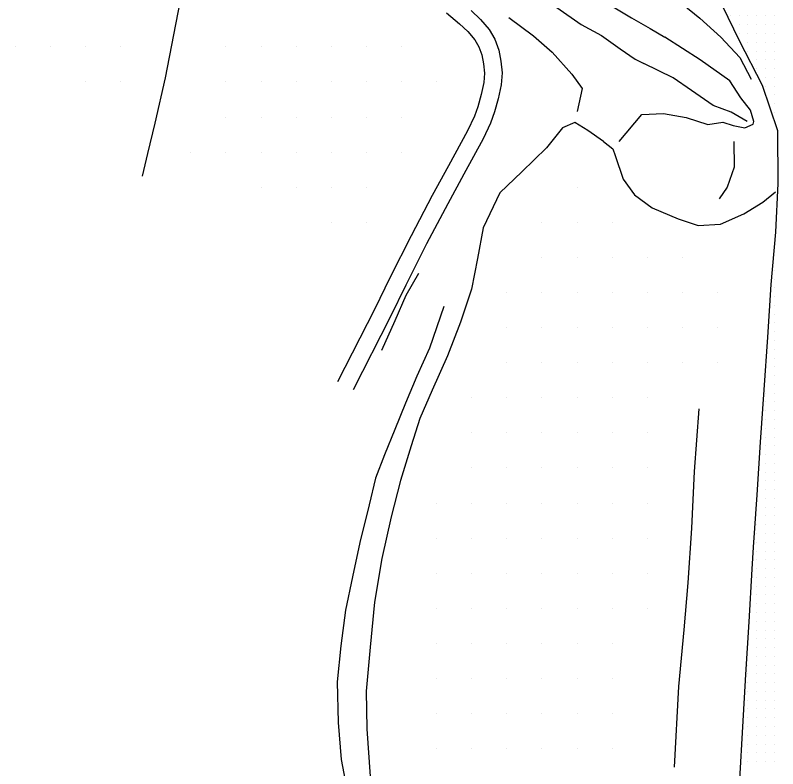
# Model space of a CAD drawing. Extents: x 1762120 to 1766775, y 709485 to 712965.
# Drawn here: x 1764485 to 1764702.2, y 710669.2 to 710883.9 of the extents above; entities that cross this region are included whole.
import ezdxf

# ---------------------------------------------------------------- set-up
doc = ezdxf.new("R2010")
doc.units = 0
for name, color, linetype in [('Exist DTM QL2 LIDAR Elevation Point', 7, 'Continuous'), ('Exist DTM Scan Elevation Point', 7, 'Continuous'), ('Exist Roads EOP', 7, 'Continuous'), ('PH Exist DTM Breakline', 7, 'Continuous')]:
    doc.layers.add(name, color=color, linetype=linetype)

msp = doc.modelspace()

# ---------------------------------------------------------------- linework, layer by layer
at = {"layer": 'Exist DTM QL2 LIDAR Elevation Point'}
for p, q in [((1764485.05, 710874.95), (1764485.05, 710874.95)), ((1764495.05, 710874.95), (1764495.05, 710874.95)), ((1764505.05, 710874.95), (1764505.05, 710874.95)), ((1764515.05, 710874.95), (1764515.05, 710874.95)), ((1764545.05, 710874.95), (1764545.05, 710874.95)), ((1764555.06, 710874.95), (1764555.06, 710874.95)), ((1764565.06, 710874.95), (1764565.06, 710874.95)), ((1764575.06, 710874.95), (1764575.06, 710874.95)), ((1764585.06, 710874.95), (1764585.06, 710874.95)), ((1764595.06, 710874.95), (1764595.06, 710874.95)), ((1764505.05, 710864.94), (1764505.05, 710864.94)), ((1764515.05, 710864.94), (1764515.05, 710864.94)), ((1764545.05, 710864.94), (1764545.05, 710864.94)), ((1764555.06, 710864.94), (1764555.06, 710864.94)), ((1764565.06, 710864.94), (1764565.06, 710864.94)), ((1764575.06, 710864.94), (1764575.06, 710864.94)), ((1764585.06, 710864.94), (1764585.06, 710864.94)), ((1764595.06, 710864.94), (1764595.06, 710864.94)), ((1764605.06, 710864.94), (1764605.06, 710864.94)), ((1764545.05, 710854.94), (1764545.05, 710854.94)), ((1764555.06, 710854.94), (1764555.06, 710854.94)), ((1764565.06, 710854.94), (1764565.06, 710854.94)), ((1764575.06, 710854.94), (1764575.06, 710854.94)), ((1764585.06, 710854.94), (1764585.06, 710854.94)), ((1764595.06, 710854.94), (1764595.06, 710854.94)), ((1764535.05, 710844.94), (1764535.05, 710844.94)), ((1764545.05, 710844.94), (1764545.05, 710844.94)), ((1764555.06, 710844.94), (1764555.06, 710844.94)), ((1764565.06, 710844.94), (1764565.06, 710844.94)), ((1764575.06, 710844.94), (1764575.06, 710844.94)), ((1764585.06, 710844.94), (1764585.06, 710844.94)), ((1764595.06, 710844.94), (1764595.06, 710844.94)), ((1764555.06, 710834.94), (1764555.06, 710834.94)), ((1764565.06, 710834.94), (1764565.06, 710834.94)), ((1764575.06, 710834.94), (1764575.06, 710834.94)), ((1764585.06, 710834.94), (1764585.06, 710834.94)), ((1764645.07, 710834.94), (1764645.07, 710834.94)), ((1764575.06, 710824.94), (1764575.06, 710824.94)), ((1764585.06, 710824.94), (1764585.06, 710824.94)), ((1764635.07, 710824.94), (1764635.07, 710824.94)), ((1764645.07, 710824.94), (1764645.07, 710824.94)), ((1764655.07, 710824.94), (1764655.07, 710824.94)), ((1764635.07, 710814.94), (1764635.07, 710814.94)), ((1764645.07, 710814.94), (1764645.07, 710814.94)), ((1764655.07, 710814.94), (1764655.07, 710814.94)), ((1764665.07, 710814.94), (1764665.07, 710814.94)), ((1764675.07, 710814.94), (1764675.07, 710814.94)), ((1764625.06, 710804.94), (1764625.06, 710804.94)), ((1764635.07, 710804.94), (1764635.07, 710804.94)), ((1764645.07, 710804.94), (1764645.07, 710804.94)), ((1764655.07, 710804.94), (1764655.07, 710804.94)), ((1764665.07, 710804.94), (1764665.07, 710804.94)), ((1764675.07, 710804.94), (1764675.07, 710804.94)), ((1764685.07, 710804.94), (1764685.07, 710804.94)), ((1764625.06, 710794.93), (1764625.06, 710794.93)), ((1764635.07, 710794.93), (1764635.07, 710794.93)), ((1764645.07, 710794.93), (1764645.07, 710794.93)), ((1764655.07, 710794.93), (1764655.07, 710794.93)), ((1764665.07, 710794.93), (1764665.07, 710794.93)), ((1764675.07, 710794.93), (1764675.07, 710794.93)), ((1764685.07, 710794.93), (1764685.07, 710794.93)), ((1764625.06, 710784.93), (1764625.06, 710784.93)), ((1764635.07, 710784.93), (1764635.07, 710784.93)), ((1764645.07, 710784.93), (1764645.07, 710784.93)), ((1764655.07, 710784.93), (1764655.07, 710784.93)), ((1764665.07, 710784.93), (1764665.07, 710784.93)), ((1764675.07, 710784.93), (1764675.07, 710784.93)), ((1764685.07, 710784.93), (1764685.07, 710784.93)), ((1764615.06, 710774.93), (1764615.06, 710774.93)), ((1764625.06, 710774.93), (1764625.06, 710774.93)), ((1764635.07, 710774.93), (1764635.07, 710774.93)), ((1764645.07, 710774.93), (1764645.07, 710774.93)), ((1764655.07, 710774.93), (1764655.07, 710774.93)), ((1764665.07, 710774.93), (1764665.07, 710774.93)), ((1764615.06, 710764.93), (1764615.06, 710764.93)), ((1764625.06, 710764.93), (1764625.06, 710764.93)), ((1764635.07, 710764.93), (1764635.07, 710764.93)), ((1764645.07, 710764.93), (1764645.07, 710764.93)), ((1764655.07, 710764.93), (1764655.07, 710764.93)), ((1764665.07, 710764.93), (1764665.07, 710764.93)), ((1764615.06, 710754.93), (1764615.06, 710754.93)), ((1764625.06, 710754.93), (1764625.06, 710754.93)), ((1764635.07, 710754.93), (1764635.07, 710754.93)), ((1764645.07, 710754.93), (1764645.07, 710754.93)), ((1764655.07, 710754.93), (1764655.07, 710754.93)), ((1764665.07, 710754.93), (1764665.07, 710754.93)), ((1764605.06, 710744.93), (1764605.06, 710744.93)), ((1764615.06, 710744.93), (1764615.06, 710744.93)), ((1764625.06, 710744.93), (1764625.06, 710744.93)), ((1764635.07, 710744.93), (1764635.07, 710744.93)), ((1764645.07, 710744.93), (1764645.07, 710744.93)), ((1764655.07, 710744.93), (1764655.07, 710744.93)), ((1764665.07, 710744.93), (1764665.07, 710744.93)), ((1764605.06, 710734.93), (1764605.06, 710734.93)), ((1764615.06, 710734.93), (1764615.06, 710734.93)), ((1764625.06, 710734.93), (1764625.06, 710734.93)), ((1764635.07, 710734.93), (1764635.07, 710734.93)), ((1764645.07, 710734.93), (1764645.07, 710734.93)), ((1764655.07, 710734.93), (1764655.07, 710734.93)), ((1764665.07, 710734.93), (1764665.07, 710734.93)), ((1764605.06, 710724.93), (1764605.06, 710724.93)), ((1764615.06, 710724.93), (1764615.06, 710724.93)), ((1764625.06, 710724.93), (1764625.06, 710724.93)), ((1764635.07, 710724.93), (1764635.07, 710724.93)), ((1764645.07, 710724.93), (1764645.07, 710724.93)), ((1764655.07, 710724.93), (1764655.07, 710724.93)), ((1764665.07, 710724.93), (1764665.07, 710724.93)), ((1764605.06, 710714.92), (1764605.06, 710714.92)), ((1764615.06, 710714.92), (1764615.06, 710714.92)), ((1764625.06, 710714.92), (1764625.06, 710714.92)), ((1764635.07, 710714.92), (1764635.07, 710714.92)), ((1764645.07, 710714.92), (1764645.07, 710714.92)), ((1764655.07, 710714.92), (1764655.07, 710714.92)), ((1764665.07, 710714.92), (1764665.07, 710714.92)), ((1764605.06, 710704.92), (1764605.06, 710704.92)), ((1764615.06, 710704.92), (1764615.06, 710704.92)), ((1764625.06, 710704.92), (1764625.06, 710704.92)), ((1764635.07, 710704.92), (1764635.07, 710704.92)), ((1764645.07, 710704.92), (1764645.07, 710704.92)), ((1764655.07, 710704.92), (1764655.07, 710704.92)), ((1764605.06, 710694.92), (1764605.06, 710694.92)), ((1764615.06, 710694.92), (1764615.06, 710694.92)), ((1764625.06, 710694.92), (1764625.06, 710694.92)), ((1764635.07, 710694.92), (1764635.07, 710694.92)), ((1764645.07, 710694.92), (1764645.07, 710694.92)), ((1764655.07, 710694.92), (1764655.07, 710694.92)), ((1764605.06, 710684.92), (1764605.06, 710684.92)), ((1764615.06, 710684.92), (1764615.06, 710684.92)), ((1764625.06, 710684.92), (1764625.06, 710684.92)), ((1764635.07, 710684.92), (1764635.07, 710684.92)), ((1764645.07, 710684.92), (1764645.07, 710684.92)), ((1764655.07, 710684.92), (1764655.07, 710684.92)), ((1764605.06, 710674.92), (1764605.06, 710674.92)), ((1764615.06, 710674.92), (1764615.06, 710674.92)), ((1764625.06, 710674.92), (1764625.06, 710674.92)), ((1764635.07, 710674.92), (1764635.07, 710674.92)), ((1764645.07, 710674.92), (1764645.07, 710674.92)), ((1764655.07, 710674.92), (1764655.07, 710674.92))]:
    msp.add_line(p, q, dxfattribs=at)
at = {"layer": 'Exist DTM Scan Elevation Point'}
for p, q in [((1764688.75, 710883.75), (1764688.75, 710883.75)), ((1764691.25, 710883.75), (1764691.25, 710883.75)), ((1764693.75, 710883.75), (1764693.75, 710883.75)), ((1764696.25, 710883.75), (1764696.25, 710883.75)), ((1764698.75, 710883.75), (1764698.75, 710883.75)), ((1764701.25, 710883.75), (1764701.25, 710883.75)), ((1764691.25, 710881.25), (1764691.25, 710881.25)), ((1764693.75, 710881.25), (1764693.75, 710881.25)), ((1764696.25, 710881.25), (1764696.25, 710881.25)), ((1764698.75, 710881.25), (1764698.75, 710881.25)), ((1764701.25, 710881.25), (1764701.25, 710881.25)), ((1764691.25, 710878.75), (1764691.25, 710878.75)), ((1764693.75, 710878.75), (1764693.75, 710878.75)), ((1764696.25, 710878.75), (1764696.25, 710878.75)), ((1764698.75, 710878.75), (1764698.75, 710878.75)), ((1764701.25, 710878.75), (1764701.25, 710878.75)), ((1764693.75, 710876.25), (1764693.75, 710876.25)), ((1764696.25, 710876.25), (1764696.25, 710876.25)), ((1764698.75, 710876.25), (1764698.75, 710876.25)), ((1764701.25, 710876.25), (1764701.25, 710876.25)), ((1764693.75, 710873.75), (1764693.75, 710873.75)), ((1764696.25, 710873.75), (1764696.25, 710873.75)), ((1764698.75, 710873.75), (1764698.75, 710873.75)), ((1764701.25, 710873.75), (1764701.25, 710873.75)), ((1764696.25, 710871.25), (1764696.25, 710871.25)), ((1764698.75, 710871.25), (1764698.75, 710871.25)), ((1764701.25, 710871.25), (1764701.25, 710871.25)), ((1764696.25, 710868.75), (1764696.25, 710868.75)), ((1764698.75, 710868.75), (1764698.75, 710868.75)), ((1764701.25, 710868.75), (1764701.25, 710868.75)), ((1764698.75, 710866.25), (1764698.75, 710866.25)), ((1764701.25, 710866.25), (1764701.25, 710866.25)), ((1764698.75, 710863.75), (1764698.75, 710863.75)), ((1764701.25, 710863.75), (1764701.25, 710863.75)), ((1764701.25, 710861.25), (1764701.25, 710861.25)), ((1764701.25, 710858.75), (1764701.25, 710858.75)), ((1764701.25, 710856.25), (1764701.25, 710856.25)), ((1764701.25, 710811.25), (1764701.25, 710811.25)), ((1764701.25, 710808.75), (1764701.25, 710808.75)), ((1764701.25, 710806.25), (1764701.25, 710806.25)), ((1764701.25, 710803.75), (1764701.25, 710803.75)), ((1764701.25, 710801.25), (1764701.25, 710801.25)), ((1764701.25, 710798.75), (1764701.25, 710798.75)), ((1764701.25, 710796.25), (1764701.25, 710796.25)), ((1764701.25, 710793.75), (1764701.25, 710793.75)), ((1764701.25, 710791.25), (1764701.25, 710791.25)), ((1764701.25, 710788.75), (1764701.25, 710788.75)), ((1764701.25, 710786.25), (1764701.25, 710786.25)), ((1764701.25, 710783.75), (1764701.25, 710783.75)), ((1764701.25, 710781.25), (1764701.25, 710781.25)), ((1764701.25, 710778.75), (1764701.25, 710778.75)), ((1764698.75, 710776.25), (1764698.75, 710776.25)), ((1764701.25, 710776.25), (1764701.25, 710776.25)), ((1764698.75, 710773.75), (1764698.75, 710773.75)), ((1764701.25, 710773.75), (1764701.25, 710773.75)), ((1764698.75, 710771.25), (1764698.75, 710771.25)), ((1764701.25, 710771.25), (1764701.25, 710771.25)), ((1764698.75, 710768.75), (1764698.75, 710768.75)), ((1764701.25, 710768.75), (1764701.25, 710768.75)), ((1764698.75, 710766.25), (1764698.75, 710766.25)), ((1764701.25, 710766.25), (1764701.25, 710766.25)), ((1764698.75, 710763.75), (1764698.75, 710763.75)), ((1764701.25, 710763.75), (1764701.25, 710763.75)), ((1764698.75, 710761.25), (1764698.75, 710761.25)), ((1764701.25, 710761.25), (1764701.25, 710761.25)), ((1764698.75, 710758.75), (1764698.75, 710758.75)), ((1764701.25, 710758.75), (1764701.25, 710758.75)), ((1764698.75, 710756.25), (1764698.75, 710756.25)), ((1764701.25, 710756.25), (1764701.25, 710756.25)), ((1764698.75, 710753.75), (1764698.75, 710753.75)), ((1764701.25, 710753.75), (1764701.25, 710753.75)), ((1764698.75, 710751.25), (1764698.75, 710751.25)), ((1764701.25, 710751.25), (1764701.25, 710751.25)), ((1764698.75, 710748.75), (1764698.75, 710748.75)), ((1764701.25, 710748.75), (1764701.25, 710748.75)), ((1764698.75, 710746.25), (1764698.75, 710746.25)), ((1764701.25, 710746.25), (1764701.25, 710746.25)), ((1764698.75, 710743.75), (1764698.75, 710743.75)), ((1764701.25, 710743.75), (1764701.25, 710743.75)), ((1764698.75, 710741.25), (1764698.75, 710741.25)), ((1764701.25, 710741.25), (1764701.25, 710741.25)), ((1764696.25, 710738.75), (1764696.25, 710738.75)), ((1764698.75, 710738.75), (1764698.75, 710738.75)), ((1764701.25, 710738.75), (1764701.25, 710738.75)), ((1764696.25, 710736.25), (1764696.25, 710736.25)), ((1764698.75, 710736.25), (1764698.75, 710736.25)), ((1764701.25, 710736.25), (1764701.25, 710736.25)), ((1764696.25, 710733.75), (1764696.25, 710733.75)), ((1764698.75, 710733.75), (1764698.75, 710733.75)), ((1764701.25, 710733.75), (1764701.25, 710733.75)), ((1764696.25, 710731.25), (1764696.25, 710731.25)), ((1764698.75, 710731.25), (1764698.75, 710731.25)), ((1764701.25, 710731.25), (1764701.25, 710731.25)), ((1764696.25, 710728.75), (1764696.25, 710728.75)), ((1764698.75, 710728.75), (1764698.75, 710728.75)), ((1764701.25, 710728.75), (1764701.25, 710728.75)), ((1764696.25, 710726.25), (1764696.25, 710726.25)), ((1764698.75, 710726.25), (1764698.75, 710726.25)), ((1764701.25, 710726.25), (1764701.25, 710726.25)), ((1764696.25, 710723.75), (1764696.25, 710723.75)), ((1764698.75, 710723.75), (1764698.75, 710723.75)), ((1764701.25, 710723.75), (1764701.25, 710723.75)), ((1764696.25, 710721.25), (1764696.25, 710721.25)), ((1764698.75, 710721.25), (1764698.75, 710721.25)), ((1764701.25, 710721.25), (1764701.25, 710721.25)), ((1764696.25, 710718.75), (1764696.25, 710718.75)), ((1764698.75, 710718.75), (1764698.75, 710718.75)), ((1764701.25, 710718.75), (1764701.25, 710718.75)), ((1764696.25, 710716.25), (1764696.25, 710716.25)), ((1764698.75, 710716.25), (1764698.75, 710716.25)), ((1764701.25, 710716.25), (1764701.25, 710716.25)), ((1764696.25, 710713.75), (1764696.25, 710713.75)), ((1764698.75, 710713.75), (1764698.75, 710713.75)), ((1764701.25, 710713.75), (1764701.25, 710713.75)), ((1764696.25, 710711.25), (1764696.25, 710711.25)), ((1764698.75, 710711.25), (1764698.75, 710711.25)), ((1764701.25, 710711.25), (1764701.25, 710711.25)), ((1764696.25, 710708.75), (1764696.25, 710708.75)), ((1764698.75, 710708.75), (1764698.75, 710708.75)), ((1764701.25, 710708.75), (1764701.25, 710708.75)), ((1764696.25, 710706.25), (1764696.25, 710706.25)), ((1764698.75, 710706.25), (1764698.75, 710706.25)), ((1764701.25, 710706.25), (1764701.25, 710706.25)), ((1764696.25, 710703.75), (1764696.25, 710703.75)), ((1764698.75, 710703.75), (1764698.75, 710703.75)), ((1764701.25, 710703.75), (1764701.25, 710703.75)), ((1764696.25, 710701.25), (1764696.25, 710701.25)), ((1764698.75, 710701.25), (1764698.75, 710701.25)), ((1764701.25, 710701.25), (1764701.25, 710701.25)), ((1764693.75, 710698.75), (1764693.75, 710698.75)), ((1764696.25, 710698.75), (1764696.25, 710698.75)), ((1764698.75, 710698.75), (1764698.75, 710698.75)), ((1764701.25, 710698.75), (1764701.25, 710698.75)), ((1764693.75, 710696.25), (1764693.75, 710696.25)), ((1764696.25, 710696.25), (1764696.25, 710696.25)), ((1764698.75, 710696.25), (1764698.75, 710696.25)), ((1764701.25, 710696.25), (1764701.25, 710696.25)), ((1764693.75, 710693.75), (1764693.75, 710693.75)), ((1764696.25, 710693.75), (1764696.25, 710693.75)), ((1764698.75, 710693.75), (1764698.75, 710693.75)), ((1764701.25, 710693.75), (1764701.25, 710693.75)), ((1764693.75, 710691.25), (1764693.75, 710691.25)), ((1764696.25, 710691.25), (1764696.25, 710691.25)), ((1764698.75, 710691.25), (1764698.75, 710691.25)), ((1764701.25, 710691.25), (1764701.25, 710691.25)), ((1764693.75, 710688.75), (1764693.75, 710688.75)), ((1764696.25, 710688.75), (1764696.25, 710688.75)), ((1764698.75, 710688.75), (1764698.75, 710688.75)), ((1764701.25, 710688.75), (1764701.25, 710688.75)), ((1764693.75, 710686.25), (1764693.75, 710686.25)), ((1764696.25, 710686.25), (1764696.25, 710686.25)), ((1764698.75, 710686.25), (1764698.75, 710686.25)), ((1764701.25, 710686.25), (1764701.25, 710686.25)), ((1764693.75, 710683.75), (1764693.75, 710683.75)), ((1764696.25, 710683.75), (1764696.25, 710683.75)), ((1764698.75, 710683.75), (1764698.75, 710683.75)), ((1764701.25, 710683.75), (1764701.25, 710683.75)), ((1764693.75, 710681.25), (1764693.75, 710681.25)), ((1764696.25, 710681.25), (1764696.25, 710681.25)), ((1764698.75, 710681.25), (1764698.75, 710681.25)), ((1764701.25, 710681.25), (1764701.25, 710681.25)), ((1764693.75, 710678.75), (1764693.75, 710678.75)), ((1764696.25, 710678.75), (1764696.25, 710678.75)), ((1764698.75, 710678.75), (1764698.75, 710678.75)), ((1764701.25, 710678.75), (1764701.25, 710678.75)), ((1764693.75, 710676.25), (1764693.75, 710676.25)), ((1764696.25, 710676.25), (1764696.25, 710676.25)), ((1764698.75, 710676.25), (1764698.75, 710676.25)), ((1764701.25, 710676.25), (1764701.25, 710676.25)), ((1764693.75, 710673.75), (1764693.75, 710673.75)), ((1764696.25, 710673.75), (1764696.25, 710673.75)), ((1764698.75, 710673.75), (1764698.75, 710673.75)), ((1764701.25, 710673.75), (1764701.25, 710673.75)), ((1764693.75, 710671.25), (1764693.75, 710671.25)), ((1764696.25, 710671.25), (1764696.25, 710671.25)), ((1764698.75, 710671.25), (1764698.75, 710671.25)), ((1764701.25, 710671.25), (1764701.25, 710671.25))]:
    msp.add_line(p, q, dxfattribs=at)
at = {"layer": 'Exist Roads EOP'}
for points in [[(1764550.66, 710968.39), (1764563.59, 710960.81), (1764576.62, 710953.42), (1764589.64, 710945.97), (1764602.64, 710938.52), (1764615.62, 710931.02), (1764628.68, 710923.66), (1764641.66, 710916.17), (1764654.79, 710908.93), (1764667.84, 710901.46), (1764682.64, 710893.08), (1764684.82, 710890.15), (1764691.27, 710876.76), (1764697.84, 710864.06), (1764702.16, 710851.09), (1764702.23, 710836.03), (1764701.57, 710822.11), (1764700.26, 710807.17), (1764699.3, 710792.2), (1764698.24, 710777.24), (1764697.25, 710762.27), (1764696.28, 710747.31), (1764695.25, 710732.34), (1764694.84, 710726.05)], [(1764694.84, 710726.05), (1764693.98, 710711.08), (1764693.03, 710696.11), (1764692.21, 710681.14), (1764691.32, 710666.16), (1764690.56, 710651.18), (1764689.81, 710636.2), (1764689.04, 710621.22), (1764687.79, 710606.27), (1764686.55, 710591.32), (1764685.9, 710581.31)]]:
    msp.add_lwpolyline(points, dxfattribs=at)
at = {"layer": 'PH Exist DTM Breakline'}
for points in [[(1764493.31, 710915.27), (1764518.2, 710905), (1764523.7, 710901.06), (1764529.65, 710895.77), (1764531.96, 710887.66), (1764527.71, 710866.08), (1764524.82, 710853.15), (1764522.71, 710844.52), (1764521.16, 710838.08)], [(1764671.59, 710889.55), (1764675.05, 710887.17), (1764680.06, 710883.16), (1764685.99, 710877.7), (1764691.4, 710871.87), (1764694.69, 710865.72)], [(1764654.43, 710886.92), (1764660.54, 710883.22), (1764665.92, 710880.16), (1764670.04, 710877.73)], [(1764607.89, 710884.66), (1764611.54, 710881.54), (1764613.96, 710879.28), (1764615.94, 710876.96), (1764617.13, 710874.98), (1764617.97, 710872.7), (1764618.4, 710870.14), (1764618.69, 710867.44), (1764618.48, 710864.8), (1764617.74, 710861.33), (1764616.81, 710857.89), (1764615.84, 710855.15), (1764613.83, 710850.96), (1764608.41, 710841.01), (1764603.82, 710832.55), (1764597.79, 710821.06), (1764591.82, 710809.28), (1764587.38, 710800.11), (1764576.87, 710779.52)], [(1764614.87, 710885.27), (1764617.59, 710882.73), (1764620.01, 710879.89), (1764621.66, 710877.16), (1764622.83, 710873.99), (1764623.35, 710870.82), (1764623.71, 710867.51), (1764623.44, 710864.08), (1764622.6, 710860.15), (1764621.58, 710856.39), (1764620.46, 710853.23), (1764618.28, 710848.69), (1764612.8, 710838.62), (1764608.23, 710830.19), (1764602.23, 710818.77), (1764596.3, 710807.06), (1764591.85, 710797.88), (1764581.32, 710777.24)], [(1764639.35, 710886.12), (1764646.22, 710881.3), (1764652, 710878.15), (1764657.31, 710874.34), (1764661.6, 710871.41), (1764664.07, 710870.19)], [(1764625.66, 710883.34), (1764632.66, 710878.07), (1764638, 710873.4), (1764643.55, 710867.2), (1764646.51, 710863.07), (1764645.07, 710856.47)], [(1764657.08, 710847.98), (1764663.56, 710855.69), (1764669.71, 710855.96), (1764676.13, 710854.84), (1764682.36, 710852.81), (1764686.58, 710853.45), (1764689.49, 710852.53), (1764692.86, 710851.84), (1764695.2, 710852.94), (1764695.38, 710853.62), (1764694.44, 710856.91), (1764691.72, 710860.39), (1764688.63, 710865.25), (1764680.1, 710871.21), (1764670.04, 710877.73)], [(1764693.51, 710853.63), (1764688.93, 710856.35), (1764683.88, 710858.27), (1764677.65, 710862.51), (1764672.4, 710866.08), (1764664.07, 710870.19)], [(1764652.57, 710847.94), (1764648.12, 710851.13), (1764644.46, 710853.35), (1764640.97, 710851.85), (1764636.37, 710846.16), (1764629.33, 710839.3), (1764623.05, 710833.3), (1764618.35, 710823.4), (1764616.7, 710814.59), (1764614.96, 710805.88), (1764611.9, 710796.45), (1764608.18, 710786.88), (1764603.76, 710777.07), (1764600.25, 710769)], [(1764652.57, 710847.94), (1764655.24, 710845.85), (1764655.94, 710843.98), (1764658.16, 710837.25), (1764661.41, 710832.73), (1764666.48, 710829.04), (1764673.89, 710825.89), (1764679.53, 710824.07), (1764685.9, 710824.38), (1764692.53, 710827.35), (1764698.01, 710830.69), (1764701.56, 710833.59)], [(1764689.73, 710847.99), (1764689.78, 710840.67), (1764687.87, 710834.94), (1764685.59, 710831.6)], [(1764589.51, 710788.53), (1764593.24, 710796.93), (1764596.4, 710804.22), (1764600, 710810.43)], [(1764607.12, 710800.99), (1764603.01, 710789.07), (1764599.41, 710781.1), (1764596.19, 710773.43), (1764593.12, 710765.89), (1764590.27, 710758.71), (1764587.67, 710751.98)], [(1764679.74, 710771.76), (1764678.44, 710753.97), (1764677.69, 710737.81), (1764676.61, 710722.2), (1764675.45, 710708.84), (1764673.97, 710692.68), (1764672.74, 710669.67)], [(1764600.25, 710769), (1764597.85, 710761.25), (1764594.79, 710751.38), (1764592.08, 710741.02), (1764589.51, 710729.15), (1764587.37, 710716.72), (1764586.14, 710703.83), (1764585.04, 710691.37), (1764585.17, 710680.63), (1764586.16, 710667), (1764589.52, 710652), (1764593.11, 710639.15), (1764597.77, 710627.76), (1764602.43, 710618.55), (1764612.66, 710606.03), (1764619.58, 710595.96), (1764625.14, 710587.82), (1764631.52, 710579.15), (1764636.19, 710572.45), (1764640.63, 710565.5), (1764643.82, 710559.39), (1764647.37, 710553.02), (1764649.51, 710549.78), (1764653.41, 710542.17)], [(1764587.67, 710751.98), (1764585.86, 710744.44), (1764583.21, 710733.69), (1764581.15, 710723.87), (1764579.13, 710714.43), (1764577.81, 710704.28), (1764576.78, 710693.98), (1764577.06, 710682.42), (1764577.86, 710671.84), (1764579.91, 710661.4), (1764582.41, 710650.03), (1764586.06, 710639.41), (1764589.8, 710631.99), (1764591.78, 710629.75), (1764595.25, 710621.72), (1764602.98, 710608.39), (1764612.52, 710591.98), (1764621.47, 710578.86), (1764628.4, 710568.66), (1764633.81, 710560.57), (1764638.25, 710553.97), (1764641.93, 710548.85)]]:
    msp.add_lwpolyline(points, dxfattribs=at)

doc.saveas('drawing.dxf')
